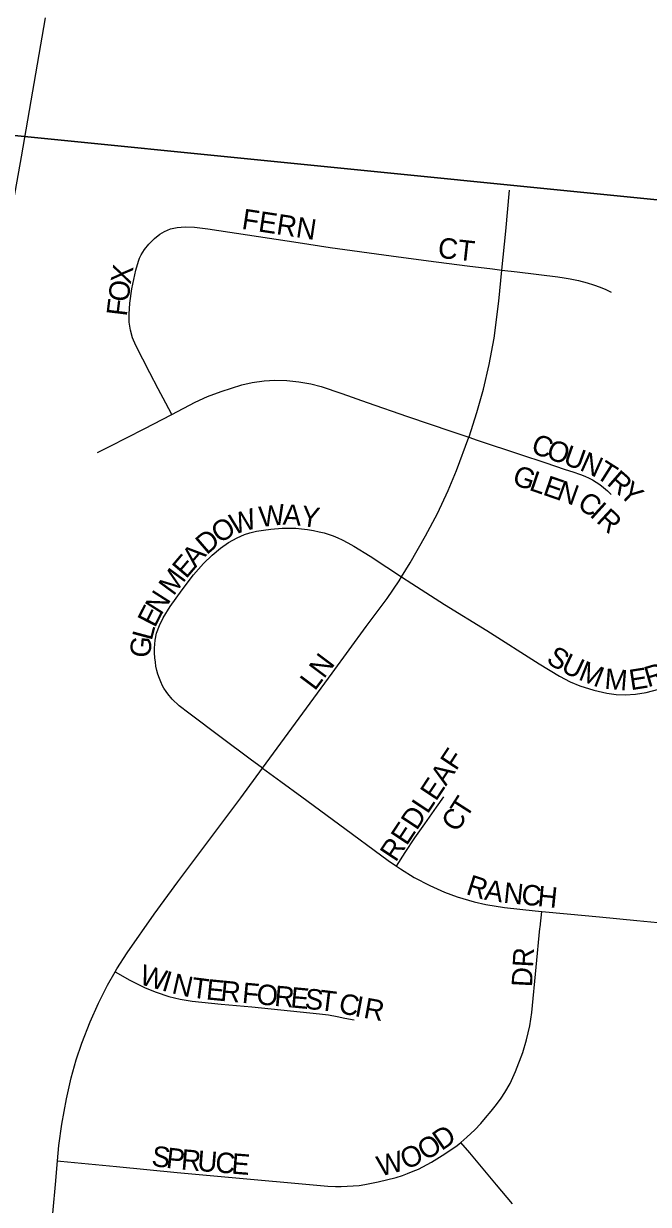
# Model space of a CAD drawing. Extents: x 1410790 to 1770854, y 448063 to 770588.
# Drawn here: x 1520709 to 1522235, y 638841 to 641724 of the extents above; entities that cross this region are included whole.
import ezdxf

# ---------------------------------------------------------------- set-up
doc = ezdxf.new("R2010")
doc.units = 0
for name, color, linetype in [('GM_X_City_Street', 7, 'Continuous'), ('GM_X_City_Street_Text', 7, 'Continuous'), ('GM_X_Interstate_Route', 7, 'Continuous'), ('GM_X_Section', 7, 'Continuous')]:
    doc.layers.add(name, color=color, linetype=linetype)

msp = doc.modelspace()

# ---------------------------------------------------------------- linework, layer by layer
at = {"layer": 'GM_X_City_Street'}
for points in [[(1521877.6, 641122), (1521886.7, 641217.3), (1521896.3, 641317.2)], [(1521071.1, 640769.7), (1521056.6, 640797.5), (1521038.2, 640832.8), (1521017.8, 640871.7), (1520982.9, 640938.6), (1520975.5, 640956.9), (1520970.1, 640975.6), (1520968.3, 640985.3), (1520967.1, 640995.6), (1520966.7, 641015), (1520968.6, 641041.2), (1520973.7, 641076.9), (1520983.5, 641121.8), (1520989.7, 641144), (1520992.6, 641151.4), (1520996.2, 641159.6), (1521004.8, 641172.9), (1521015, 641185.7), (1521028.8, 641199.8), (1521041.7, 641210), (1521053, 641216.6), (1521068.2, 641222.7), (1521084.2, 641226.4), (1521103.8, 641228.2), (1521126.7, 641227.5), (1521159.3, 641223.2), (1521379.9, 641189.7), (1521457.8, 641177.8), (1521607.3, 641157.1), (1521698.4, 641145.2), (1521792.7, 641132.6), (1521854.5, 641125.2), (1521877.6, 641122)], [(1521796.5, 640714.1), (1521797.1, 640715.5), (1521816.6, 640774.5), (1521832.2, 640831.2), (1521846.1, 640891.7), (1521858.2, 640956), (1521870.1, 641046.4), (1521877.6, 641122)], [(1521877.6, 641122), (1521915.1, 641117.9), (1522014.3, 641106), (1522029.5, 641103.8), (1522044, 641101.1), (1522064.7, 641096.8), (1522085.6, 641091.4), (1522101.6, 641086.5), (1522117.7, 641080.8), (1522131.4, 641074.7), (1522144.4, 641068.7)], [(1521071.1, 640769.7), (1521128.4, 640799.6), (1521158.2, 640813.3), (1521192, 640825.8), (1521241.9, 640842.1), (1521267.4, 640847.9), (1521296.6, 640852.1), (1521322.8, 640853.6), (1521352.3, 640852.7), (1521381.7, 640849.8), (1521410.7, 640844.7), (1521436, 640838), (1521486.6, 640821.1), (1521548.3, 640799.2), (1521646.6, 640764.9), (1521755.2, 640728), (1521796.5, 640714.1)], [(1520889.6, 640676.8), (1520920.8, 640692.6), (1521003.3, 640734.5), (1521071.1, 640769.7)], [(1521632.5, 640373.1), (1521653.7, 640407.8), (1521691.1, 640473.1), (1521719.8, 640528.3), (1521746.3, 640584.4), (1521766.5, 640632.6), (1521796.5, 640714.1)], [(1521796.5, 640714.1), (1521817.3, 640707.1), (1521923.1, 640672.2), (1521982.2, 640652.3), (1522031.9, 640635.6), (1522051.1, 640629.5), (1522069.2, 640623.3), (1522079.9, 640619.1), (1522090.3, 640614.5), (1522098.6, 640610.2), (1522107.4, 640604.9), (1522116.8, 640598.5), (1522126, 640591.5), (1522135.1, 640583.5), (1522144.4, 640574.7)], [(1521292.9, 639906), (1521262.8, 639928.2), (1521191.5, 639980.8), (1521113, 640040.2), (1521089.5, 640058.6), (1521072.4, 640074.6), (1521061.3, 640087.3), (1521057.2, 640093), (1521051.7, 640101.5), (1521048.6, 640107.4), (1521044.2, 640116.7), (1521041.1, 640124.9), (1521037.3, 640135.8), (1521034.7, 640144.6), (1521032.5, 640155.3), (1521030.9, 640164.9), (1521029.6, 640175.3), (1521028.8, 640187.8), (1521028.7, 640198.8), (1521030.3, 640219.1), (1521034.1, 640235.6), (1521040.9, 640254.8), (1521049.7, 640273), (1521067.4, 640301.1), (1521096.1, 640341.3), (1521124.3, 640378), (1521148.5, 640405.6), (1521169.9, 640426.6), (1521190.3, 640443.6), (1521209.7, 640457), (1521230.4, 640468.5), (1521249.1, 640476.6), (1521262, 640481), (1521278.4, 640484.7), (1521295.4, 640487.6), (1521312.7, 640489.8), (1521340.9, 640491.9), (1521353.3, 640492.5), (1521364.3, 640492.5), (1521373.8, 640492), (1521387.6, 640490.7), (1521402.7, 640488.7), (1521417.2, 640486.2), (1521430.9, 640483.4), (1521443.2, 640480.4), (1521455.3, 640476.7), (1521465.4, 640473.2), (1521477, 640468.6), (1521487, 640463.9), (1521501.1, 640456.7), (1521516.1, 640448.2), (1521555.5, 640424.1), (1521596.5, 640396.6), (1521632.5, 640373.1)], [(1521292.9, 639906), (1521390.9, 640040.1), (1521462.9, 640137.8), (1521545.8, 640251.9), (1521596.8, 640320.2), (1521626.4, 640363.2), (1521632.5, 640373.1)], [(1521632.5, 640373.1), (1521657.6, 640357), (1521737.5, 640305.6), (1521840.9, 640242), (1521968.1, 640160.6), (1522018.5, 640130.5), (1522044.4, 640117), (1522068.2, 640107.4), (1522102.4, 640097), (1522134, 640089.6), (1522156.2, 640086.2), (1522178.6, 640085.2), (1522204.2, 640087), (1522229.7, 640091.1), (1522261, 640099), (1522288.5, 640108.6), (1522315.1, 640120.4), (1522340.7, 640134.2), (1522359.4, 640146.6), (1522359.5, 640146.7)], [(1520932.6, 639409.1), (1520936.9, 639416.6), (1520961.8, 639455.4), (1521028.2, 639549.4), (1521086.2, 639629), (1521239.9, 639833.5), (1521292.9, 639906)], [(1521292.9, 639906), (1521337.1, 639873.8), (1521388.5, 639836.4), (1521478.5, 639770.6), (1521599.9, 639681.1), (1521619.8, 639667)], [(1521619.8, 639667), (1521641.5, 639700.4), (1521664.7, 639736.1), (1521689.5, 639770.6), (1521717.9, 639810.8), (1521735.7, 639836)], [(1521619.8, 639667), (1521629.5, 639660.2), (1521663.3, 639639.5), (1521701.4, 639619.6), (1521737.5, 639603.3), (1521768.4, 639591.8), (1521809.6, 639579.6), (1521838.5, 639572.9), (1521884, 639565.8), (1521959, 639557.5), (1521975.4, 639556.5)], [(1521777.4, 638992.5), (1521792.2, 639005), (1521811.3, 639023.1), (1521826, 639038.7), (1521837.1, 639052.3), (1521851.1, 639069), (1521863.9, 639085.2), (1521875.6, 639100.7), (1521884.4, 639114.3), (1521897.4, 639136.5), (1521911, 639165.9), (1521928.3, 639211.5), (1521937.6, 639242.6), (1521945.6, 639277.4), (1521950.3, 639309.4), (1521961.2, 639420.2), (1521970.3, 639514.9), (1521970.7, 639518.2), (1521975.4, 639556.5)], [(1521975.4, 639556.5), (1522036.6, 639550.7), (1522115.9, 639543.2), (1522207.2, 639534.5), (1522275.7, 639527.5), (1522357.3, 639519.9), (1522396.7, 639516)], [(1520792.1, 638947.7), (1520795.5, 638984.6), (1520802.5, 639036.8), (1520813.6, 639098.4), (1520825.3, 639149.8), (1520837.6, 639194.3), (1520851.2, 639235), (1520871.8, 639287.1), (1520891.7, 639332.3), (1520914.1, 639376.5), (1520932.6, 639409.1)], [(1520932.6, 639409.1), (1520968.6, 639388.8), (1521006, 639370.1), (1521032.9, 639359), (1521063.6, 639348.8), (1521091.8, 639341.8), (1521120.5, 639337), (1521191.8, 639329.6), (1521266.8, 639323.5), (1521432.2, 639306.5), (1521453.6, 639303.8), (1521475, 639299.9), (1521494.1, 639296.1), (1521516.7, 639291.7)], [(1520792.1, 638947.7), (1520799.6, 638946.9), (1520936.1, 638933.6), (1521084.3, 638919.2), (1521191.8, 638909), (1521452.6, 638885.5), (1521470.7, 638884.9), (1521485, 638884.8), (1521499.2, 638885.2), (1521514.2, 638886), (1521528.4, 638887.2), (1521543, 638889.5), (1521574.8, 638896), (1521619.1, 638906.9), (1521634.6, 638911.9), (1521646.7, 638916.4), (1521660.5, 638922.1), (1521673.4, 638927.4), (1521705.1, 638944), (1521738.4, 638964.2), (1521767.8, 638984.6), (1521777.4, 638992.5)], [(1521903.3, 638842.5), (1521864.1, 638889.1), (1521827.5, 638932.8), (1521799.1, 638966.8), (1521777.4, 638992.5)], [(1520751.2, 638507.3), (1520751.3, 638507.7), (1520758.2, 638579.5), (1520767.3, 638667.6), (1520775.9, 638765.6), (1520786.8, 638889.8), (1520792.1, 638947.7)]]:
    msp.add_lwpolyline(points, dxfattribs=at)
at = {"layer": 'GM_X_Interstate_Route'}
msp.add_lwpolyline([(1520243.9, 638716.1), (1520266.1, 638888.8), (1520282.4, 638992.8), (1520313.1, 639147.2), (1520352, 639365.6), (1520479.5, 640109.2), (1520515.6, 640316), (1520567.2, 640606.7), (1520602, 640810.4), (1520622.5, 640933.4), (1520670.9, 641211.4), (1520703.9, 641398.8), (1520762.5, 641738.3)], dxfattribs=at)
at = {"layer": 'GM_X_Section'}
for points in [[(1524163.6, 646480.2), (1523663.4, 641153), (1518360, 641683.9), (1518872.7, 647025.1)], [(1518360, 641683.9), (1523663.4, 641153), (1523175.4, 635852.3), (1517870, 636321.1)]]:
    msp.add_lwpolyline(points, close=True, dxfattribs=at)

# ---------------------------------------------------------------- texts
at = {"layer": 'GM_X_City_Street_Text'}
for s, rotation, p in [('FERN', 351.3478, (1521240.1, 641223.2)), ('CT', 353.6631, (1521719.3, 641152.9)), ('X', 80.4802, (1520970.5, 641086.2)), ('O', 83.0214, (1520965.2, 641043.1)), ('F', 83.0308, (1520960.9, 641008.1)), ('C', 340.3862, (1521945.9, 640677.2)), ('O', 340.3829, (1521983.2, 640663.9)), ('U', 340.3829, (1522024.7, 640649.1)), ('N', 335.7912, (1522065.1, 640634.8)), ('G', 341.057, (1521900.1, 640600.3)), ('T', 327.621, (1522103.6, 640617.6)), ('L', 341.051, (1521941.7, 640586)), ('E', 340.9904, (1521975, 640574.6)), ('N', 340.269, (1522008.1, 640563.2)), ('R', 318.8324, (1522131.7, 640600)), ('Y', 316.9707, (1522161.2, 640574.2)), ('C', 325.2188, (1522058.5, 640544.4)), ('W', 6.2501, (1521286.9, 640494.8)), ('A', 356.3691, (1521341.4, 640501)), ('I', 317.891, (1522089.7, 640522.9)), ('W', 16.7467, (1521221.6, 640475.7)), ('Y', 351.8637, (1521384.3, 640498.3)), ('R', 317.0957, (1522105.9, 640508.2)), ('O', 33.011, (1521188.1, 640453.3)), ('D', 40.8004, (1521156.3, 640425.6)), ('A', 49.0752, (1521128.8, 640393.7)), ('E', 49.7291, (1521106.1, 640366.9)), ('M', 53.6037, (1521075.4, 640325.1)), ('N', 57.5707, (1521045, 640277.7)), ('E', 63.2517, (1521029.8, 640247.4)), ('L', 75.1222, (1521021.8, 640215.9)), ('G', 84.6156, (1521018, 640174.3)), ('LN', 53.1367, (1521420.4, 640093.2)), ('S', 327.4921, (1521983.3, 640165.6)), ('U', 334.6292, (1522019, 640143.4)), ('M', 338.3519, (1522062, 640123.2)), ('M', 355.4589, (1522126.9, 640100)), ('E', 8.8718, (1522192.3, 640096.3)), ('R', 16.1573, (1522233.8, 640103.3)), ('REDLEAF', 56.5584, (1521618, 639674.7)), ('T', 57.3247, (1521790.5, 639781.4)), ('C', 55.0637, (1521766.6, 639747.1)), ('R', 342.4367, (1521787.4, 639599.2)), ('A', 350.7735, (1521832.9, 639585.4)), ('N', 354.2763, (1521879.7, 639577.9)), ('C', 354.2834, (1521923.4, 639573.5)), ('H', 354.2927, (1521962.9, 639569.6)), ('DR', 86.989, (1521950.9, 639370.8)), ('W', 344.3548, (1520989.3, 639379.6)), ('I', 343.328, (1521044.2, 639364.3)), ('N', 347.2953, (1521068.9, 639357)), ('T', 352.6168, (1521116.8, 639346.4)), ('E', 354.3645, (1521153.4, 639341.7)), ('R', 354.6489, (1521188.7, 639338.2)), ('F', 354.6374, (1521241.3, 639333.3)), ('O', 354.6537, (1521276.4, 639330)), ('R', 354.6495, (1521320.2, 639325.9)), ('E', 354.6374, (1521359.6, 639322.2)), ('S', 354.6374, (1521394.6, 639318.9)), ('T', 352.9326, (1521429.3, 639315.7)), ('C', 348.5591, (1521476.2, 639309.1)), ('I', 349.3484, (1521515.7, 639301.1)), ('R', 349.5121, (1521537.5, 639297)), ('D', 34.3284, (1521730.1, 638970.8)), ('O', 32.1937, (1521691.1, 638946.3)), ('S', 352.492, (1521019.9, 638935.3)), ('P', 353.2624, (1521055.6, 638930.6)), ('R', 355.092, (1521092.3, 638926.3)), ('U', 355.494, (1521132.1, 638922.9)), ('C', 355.4784, (1521176, 638919.4)), ('E', 355.4869, (1521215.5, 638916.3)), ('W', 14.6867, (1521579.8, 638908.7)), ('O', 21.9369, (1521641.6, 638925.4))]:
    msp.add_text(s, height=50, rotation=rotation, dxfattribs=at).set_placement(p)

doc.saveas('drawing.dxf')
